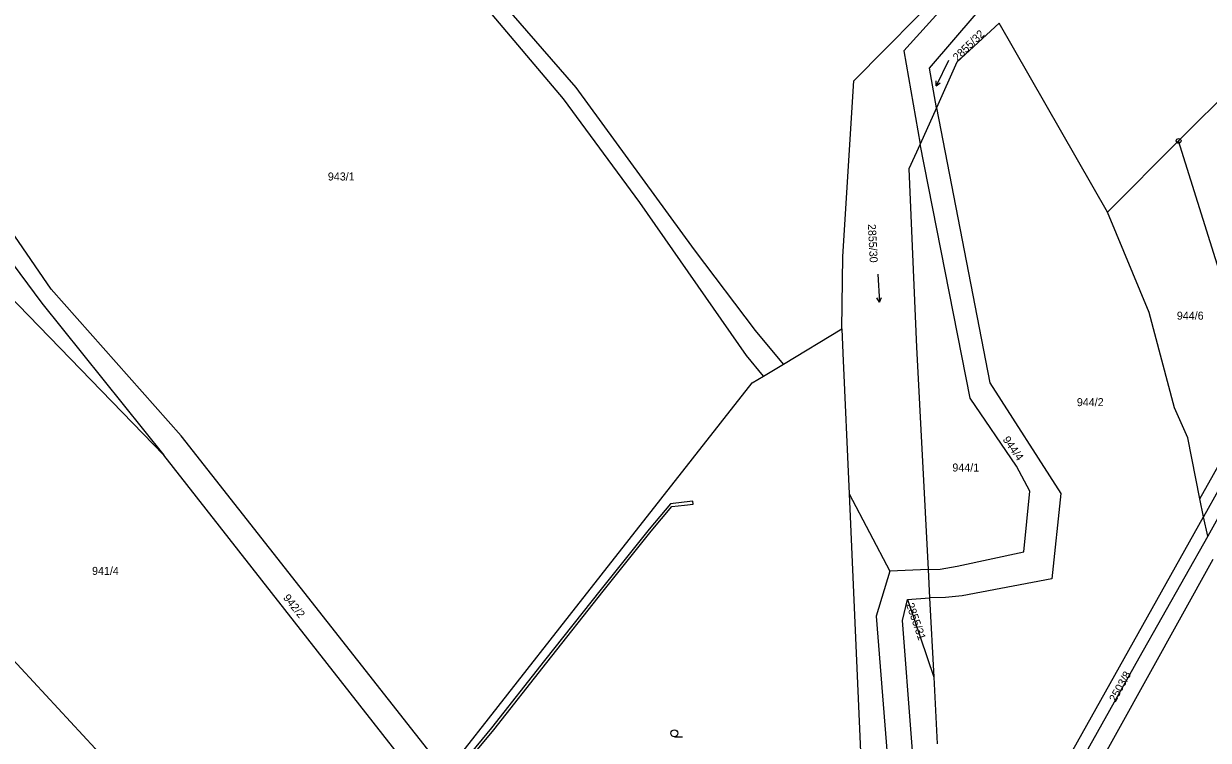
# Model space of a CAD drawing. Extents: x -562167 to -556918, y -1077891 to -1070763.
# Drawn here: x -558658.4 to -558406.7, y -1073183.8 to -1073031.5 of the extents above; entities that cross this region are included whole.
import ezdxf

# ---------------------------------------------------------------- set-up
doc = ezdxf.new("R2010")
doc.units = 0
for name, color, linetype in [('Hranice parcel', 7, 'Continuous'), ('Parcelní čísla', 7, 'Continuous'), ('Věcná břemena k části', 7, 'Continuous'), ('Značky bodu BP', 7, 'Continuous'), ('Značky kultur', 7, 'Continuous')]:
    doc.layers.add(name, color=color, linetype=linetype)

msp = doc.modelspace()

# ---------------------------------------------------------------- linework, layer by layer
at = {"layer": 'Hranice parcel'}
for p, q in [((-558628.62, -1073123.22), (-558716.16, -1073033.01)), ((-558428.15, -1073071.62), (-558451.13, -1073031.44)), ((-558413, -1073056.45), (-558397.33, -1073040.74)), ((-558464.46, -1073049.4), (-558467.94, -1073057.14)), ((-558428.15, -1073071.62), (-558413, -1073056.45)), ((-558396.17, -1073110.46), (-558413, -1073056.45)), ((-558496.99, -1073103.87), (-558484.55, -1073096.39)), ((-558501.24, -1073106.42), (-558496.99, -1073103.87)), ((-558408.5, -1073132.55), (-558411.08, -1073119.57)), ((-558400.51, -1073123.38), (-558407.75, -1073136.33)), ((-558483.02, -1073131.46), (-558474.36, -1073147.89)), ((-558483.02, -1073131.46), (-558479.77, -1073205.3)), ((-558407.75, -1073136.33), (-558408.5, -1073132.55)), ((-558450.7, -1073213.11), (-558407.75, -1073136.33)), ((-558406.81, -1073140.46), (-558407.75, -1073136.33)), ((-558466.23, -1073147.55), (-558474.36, -1073147.89)), ((-558466.23, -1073147.55), (-558465.91, -1073153.57)), ((-558470.65, -1073153.89), (-558465.91, -1073153.57)), ((-558470.65, -1073153.89), (-558465.02, -1073170.42)), ((-558465.91, -1073153.57), (-558465.02, -1073170.42)), ((-558465.02, -1073170.42), (-558464.28, -1073184.59))]:
    msp.add_line(p, q, dxfattribs=at)
for points in [[(-558496.99, -1073103.87), (-558502.94, -1073096.71), (-558515.86, -1073079.61), (-558541.04, -1073045.13), (-558560.05, -1073023.14), (-558598.3, -1072976.95), (-558622.72, -1072958.89), (-558648.2, -1072940.64)], [(-558501.24, -1073106.42), (-558504.83, -1073102.06), (-558527.47, -1073069.53), (-558543.69, -1073047.48), (-558560.44, -1073027.77), (-558600.75, -1072979.63), (-558627.78, -1072960.02), (-558649.94, -1072943.11)], [(-558395.5, -1072974.88), (-558416.04, -1072988.58), (-558459.2, -1073023.8), (-558471.43, -1073037.29), (-558467.94, -1073057.14)], [(-558484.55, -1073096.39), (-558484.33, -1073081.03), (-558481.99, -1073043.7), (-558462.01, -1073023.32)], [(-558464.46, -1073049.4), (-558465.95, -1073040.97), (-558456.03, -1073029.41), (-558453.46, -1073027.37)], [(-558451.13, -1073031.44), (-558460.13, -1073039.74), (-558464.46, -1073049.4)], [(-558464.46, -1073049.4), (-558453.09, -1073107.84), (-558438.01, -1073131.42), (-558439.92, -1073149.53), (-558458.99, -1073153.1), (-558462.54, -1073153.5), (-558465.91, -1073153.57)], [(-558467.94, -1073057.14), (-558470.31, -1073062.42), (-558468.72, -1073100.28), (-558466.23, -1073147.55)], [(-558466.23, -1073147.55), (-558463.69, -1073147.48), (-558460.04, -1073146.81), (-558445.88, -1073143.8), (-558444.59, -1073130.87), (-558447.46, -1073125.61), (-558457.31, -1073111.13), (-558467.94, -1073057.14)], [(-558363.81, -1073058.67), (-558362.56, -1073062.72), (-558390.84, -1073111.78), (-558406.81, -1073140.46)], [(-558568.66, -1073190.75), (-558624.95, -1073119.14), (-558652.57, -1073087.97), (-558666.41, -1073067.91)], [(-558411.08, -1073119.57), (-558413.91, -1073113.21), (-558419.25, -1073092.9), (-558428.15, -1073071.62)], [(-558664.35, -1073077.5), (-558662.28, -1073080.53), (-558654.53, -1073090.94), (-558628.62, -1073123.22)], [(-558583.64, -1073258.58), (-558586.06, -1073253.39), (-558601.29, -1073232.54), (-558610.33, -1073221.52), (-558627.99, -1073204.21), (-558643.23, -1073185.56), (-558687.84, -1073137.38), (-558719.47, -1073102.12), (-558728.05, -1073094.53)], [(-558484.55, -1073096.39), (-558484.33, -1073101.59), (-558483.02, -1073131.46)], [(-558568.66, -1073190.75), (-558542.45, -1073157.33), (-558503.62, -1073107.85), (-558501.24, -1073106.42)], [(-558583.64, -1073258.58), (-558581.36, -1073239.13), (-558579.24, -1073229.15), (-558574.66, -1073210.2), (-558575.14, -1073191.43), (-558628.62, -1073123.22)], [(-558408.5, -1073132.55), (-558402.7, -1073122.16), (-558400.51, -1073123.38)], [(-558406.81, -1073140.46), (-558421.43, -1073166.38), (-558446.07, -1073210.23), (-558449.1, -1073218.62), (-558450.7, -1073213.11)], [(-558405.73, -1073145.39), (-558446.55, -1073218.95), (-558448.1, -1073222.26)], [(-558474.36, -1073147.89), (-558477.3, -1073157.45), (-558474.94, -1073186.86), (-558473.23, -1073207.88), (-558476.34, -1073244.61), (-558487.62, -1073254.01)], [(-558471.2, -1073245.46), (-558467.83, -1073208.24), (-558471.7, -1073158.35), (-558470.65, -1073153.89)]]:
    msp.add_lwpolyline(points, dxfattribs=at)
at = {"layer": 'Věcná břemena k části'}
msp.add_lwpolyline([(-558563.74, -1073187.89), (-558558.53, -1073181.6), (-558547.28, -1073167.27), (-558535.26, -1073152.13), (-558525.08, -1073139.38), (-558520.71, -1073134.14), (-558518.01, -1073133.83), (-558516.18, -1073133.65), (-558516.24, -1073133.05), (-558518.07, -1073133.23), (-558521.01, -1073133.58), (-558525.54, -1073139), (-558535.72, -1073151.75), (-558547.76, -1073166.89), (-558558.99, -1073181.22), (-558564.32, -1073187.65)], dxfattribs=at)
at = {"layer": 'Značky bodu BP'}
for radius in [0.5, 0.0303]:
    msp.add_circle((-558413, -1073056.45), radius, dxfattribs=at)
at = {"layer": 'Značky kultur'}
for p, q in [((-558461.91, -1073039.38), (-558464.54, -1073044.77)), ((-558464.54, -1073044.77), (-558464.56, -1073043.67)), ((-558464.54, -1073044.77), (-558463.66, -1073044.11)), ((-558476.91, -1073084.76), (-558476.59, -1073090.75)), ((-558476.59, -1073090.75), (-558477.14, -1073089.8)), ((-558476.59, -1073090.75), (-558476.14, -1073089.75)), ((-558520.15, -1073183.09), (-558518.4, -1073183.09))]:
    msp.add_line(p, q, dxfattribs=at)
msp.add_circle((-558520.15, -1073182.34), 0.75, dxfattribs=at)

# ---------------------------------------------------------------- texts
at = {"layer": 'Parcelní čísla'}
for s, rotation, p in [('2855/32', 44, (-558460.01, -1073039.62)), ('2855/30', 273, (-558479.05, -1073074.15)), ('944/4', 305, (-558450.47, -1073119.94)), ('942/2', 309, (-558603.39, -1073153.61)), ('2855/31', 289, (-558470.93, -1073154.95)), ('2503/8', 61, (-558426.41, -1073175.85))]:
    msp.add_text(s, height=1.7, rotation=rotation, dxfattribs=at).set_placement(p)
for s, p in [('943/1', (-558593.78, -1073064.86)), ('944/6', (-558413.38, -1073094.44)), ('944/2', (-558434.63, -1073112.82)), ('944/1', (-558461.08, -1073126.71)), ('941/4', (-558643.89, -1073148.68))]:
    msp.add_text(s, height=1.7, dxfattribs=at).set_placement(p)

doc.saveas('drawing.dxf')
